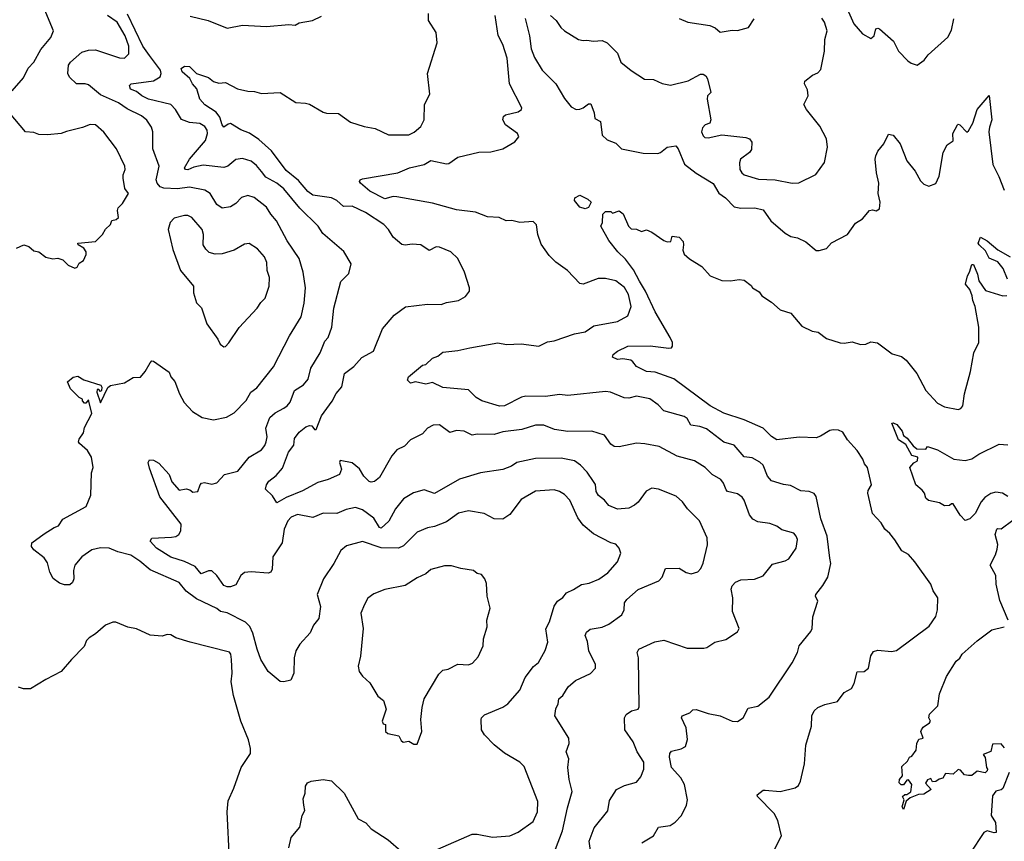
# Model space of a CAD drawing. Extents: x 1603745 to 1745082, y 385868 to 533966.
# Tile 280 of 646: x 1704633 to 1710384, y 400223 to 405020. Entities that reach past the tile are written whole.
import ezdxf

# ---------------------------------------------------------------- set-up
doc = ezdxf.new("R2010")
doc.units = 0

msp = doc.modelspace()

# ---------------------------------------------------------------- linework, layer by layer
at = {"layer": '0CON20XD'}
for points in [[(1704588.6, 404605), (1704655, 404680), (1704682.8, 404737.2), (1704715, 404772), (1704755.5, 404845), (1704813.7, 404916.3), (1704829.2, 404955), (1704775, 405084.3)], [(1706020.3, 401345), (1705995, 401437.5), (1705976.7, 401476.7), (1705952.5, 401502.5), (1705845, 401557.9), (1705805, 401565.5), (1705785, 401582.7), (1705665, 401638.5), (1705605, 401684.4), (1705564.4, 401735), (1705395, 401808.2), (1705335, 401858.9), (1705282.8, 401892.8), (1705205, 401912.7), (1705155, 401934.5), (1705105, 401936.5), (1705055, 401925.4), (1704995, 401884.4), (1704955.6, 401835), (1704947.3, 401805), (1704948.9, 401755), (1704941.4, 401735), (1704925, 401721.4), (1704895, 401720), (1704865, 401730), (1704827.7, 401757.7), (1704808, 401795), (1704795, 401848.8), (1704775, 401877.5), (1704716, 401925), (1704700.8, 401945), (1704704, 401965), (1704775, 402018), (1704833.3, 402055), (1704860, 402065), (1704885.6, 402104.4), (1705021.7, 402178.3), (1705048.8, 402245), (1705052.9, 402375), (1705062, 402405), (1705051.4, 402465), (1705028.9, 402505), (1704981.4, 402545), (1704976.9, 402555), (1704979.7, 402570.3), (1705005, 402608.8), (1705011.8, 402638.2), (1705055, 402720), (1705035, 402800), (1705018.3, 402781.7), (1705011.7, 402781.7), (1705000, 402795), (1705000, 402805), (1704980, 402815), (1704930, 402865), (1704912.5, 402905), (1704945, 402933.8), (1704972.1, 402937.9), (1705008, 402918), (1705106.1, 402886.1), (1705112.5, 402875), (1705110, 402855), (1705105, 402850), (1705095, 402860), (1705085, 402860), (1705082.5, 402845), (1705105, 402783.1), (1705148, 402872), (1705162.5, 402885), (1705245, 402900.3), (1705295, 402931.8), (1705337.8, 402932.2), (1705366, 402965), (1705395, 403017.5), (1705405, 403027.5), (1705415, 403026.7), (1705505, 402962.5), (1705516.2, 402935), (1705538.3, 402908.3), (1705565.7, 402835), (1705594.3, 402785), (1705642.6, 402732.6), (1705698.3, 402698.3), (1705765, 402682.9), (1705840.7, 402699.3), (1705884.6, 402725.4), (1705955, 402796.9), (1705983.1, 402845), (1706018.7, 402871.3), (1706116, 402994), (1706209.5, 403175), (1706276.5, 403285), (1706294.7, 403365.3), (1706302.5, 403455), (1706288.9, 403545), (1706264.6, 403625), (1706195, 403729.2), (1706133.1, 403845), (1706099.4, 403885), (1706075.3, 403925.3), (1706002.3, 403982.3), (1705965, 403992.5), (1705929.2, 403980.8), (1705895, 403947.5), (1705865, 403928.1), (1705815, 403920), (1705785, 403941.2), (1705745.2, 404005.2), (1705715, 404024.6), (1705625, 404042.4), (1705555, 404032.9), (1705475, 404036.2), (1705453.2, 404043.2), (1705435.2, 404065), (1705430.8, 404085), (1705447.8, 404165), (1705410.4, 404265), (1705411.2, 404365), (1705402.1, 404392.1), (1705375, 404433.3), (1705345, 404458.8), (1705260.1, 404500.1), (1705210.5, 404535), (1705105, 404581.7), (1705035, 404639.1), (1705015, 404645.5), (1704965, 404645.6), (1704922.9, 404685), (1704914.4, 404705), (1704917.8, 404755), (1704928.8, 404771.2), (1704995, 404829.6), (1705035, 404841.5), (1705075, 404844.6), (1705215, 404796.9), (1705244.6, 404795.4), (1705269.4, 404820.6), (1705270.5, 404865), (1705249.5, 404925), (1705202.3, 405005), (1705145, 405043.9)], [(1707762.8, 400177.2), (1707802.9, 400285), (1707831.9, 400418.1), (1707860.5, 400515), (1707841.8, 400585), (1707835.6, 400655), (1707840, 400705), (1707824.3, 400745), (1707842, 400795), (1707841.4, 400825), (1707758.8, 400955), (1707764.2, 400995.8), (1707778.8, 401025), (1707782, 401055), (1707804.5, 401075.5), (1707837.5, 401125), (1707878.8, 401161.2), (1707967.3, 401202.7), (1707996.7, 401235), (1707996.2, 401255), (1707958.1, 401335), (1707949.4, 401389.4), (1707935.7, 401425), (1707942.9, 401445), (1707965, 401461.9), (1708035, 401474.3), (1708075, 401491.4), (1708150.8, 401545), (1708163.1, 401575), (1708166.5, 401615), (1708178.6, 401635), (1708245, 401692.9), (1708365.6, 401744.4), (1708386, 401765), (1708405, 401816), (1708485, 401817.5), (1708525, 401792.5), (1708555, 401785.7), (1708595, 401796), (1708610.8, 401815), (1708625, 401847.5), (1708651.1, 401955), (1708647.8, 401995), (1708604.2, 402095), (1708534.6, 402164.6), (1708505, 402205.7), (1708467.4, 402237.4), (1708365, 402280), (1708325, 402284), (1708292.9, 402267.1), (1708246.4, 402203.6), (1708225, 402185.8), (1708191.4, 402168.6), (1708125, 402162.2), (1708075, 402184.2), (1708048.6, 402215), (1708013, 402243), (1708001.1, 402265), (1707995.5, 402305.5), (1707983.8, 402323.8), (1707948.1, 402378.1), (1707909.4, 402419.4), (1707874, 402445), (1707795, 402460.3), (1707645, 402457.3), (1707535.9, 402434.1), (1707505, 402412.7), (1707455, 402394.5), (1707324.1, 402374.1), (1707201.9, 402338.1), (1707055.6, 402254.4), (1706995, 402274.4), (1706933, 402257), (1706875, 402222.2), (1706828.7, 402165), (1706788.7, 402091.3), (1706745, 402052), (1706734.4, 402055), (1706700.4, 402110.4), (1706635, 402157.5), (1706595, 402172.2), (1706538.9, 402161.1), (1706485, 402136.5), (1706405, 402139.4), (1706345, 402114.3), (1706255, 402130.6), (1706217.5, 402115), (1706198.9, 402095), (1706178.2, 402045), (1706165.5, 401965), (1706110.8, 401885), (1706107.7, 401812.3), (1706100, 401795), (1706085, 401788), (1705985, 401796.4), (1705945, 401791.9), (1705925, 401775.8), (1705895, 401721.4), (1705865, 401708.5), (1705845, 401708.8), (1705825, 401717.5), (1705785, 401775.6), (1705755, 401802.5), (1705735, 401802.5), (1705692.5, 401785), (1705657.1, 401827.1), (1705595, 401856.7), (1705515, 401881.8), (1705432.5, 401935), (1705394, 401975), (1705405, 401993.8), (1705518.9, 401998.9), (1705545, 402002.5), (1705562.5, 402015), (1705574.2, 402035), (1705576.4, 402075), (1705450.9, 402235), (1705391.1, 402401.1), (1705384, 402435), (1705390.5, 402449.5), (1705415, 402448), (1705445, 402430), (1705505.7, 402365), (1705521.1, 402321.1), (1705565, 402274), (1705605, 402280.8), (1705625.7, 402275.7), (1705645, 402262), (1705673.8, 402266.2), (1705686.2, 402305), (1705695, 402313.8), (1705711.7, 402318.3), (1705755, 402308), (1705785, 402316.2), (1705830, 402365), (1705906.2, 402385), (1705973.8, 402465), (1706045, 402508), (1706065, 402533.3), (1706072.5, 402555), (1706078, 402585), (1706071.4, 402635), (1706092.9, 402697.1), (1706125, 402724.4), (1706175, 402751.5), (1706195.8, 402765), (1706212.8, 402787.2), (1706238, 402855), (1706291.1, 402888.9), (1706318.6, 402921.4), (1706333.5, 402985), (1706387.8, 403075), (1706415, 403142.5), (1706434.4, 403165), (1706455.5, 403224.5), (1706467.8, 403335), (1706507.7, 403492.3), (1706555, 403537.5), (1706568.6, 403595), (1706527, 403667), (1706402.5, 403772.5), (1706375.3, 403815.3), (1706269.9, 403919.9), (1706175, 404032.7), (1706135, 404064.7), (1706070.9, 404100.9), (1706045, 404132.7), (1706015, 404169.4), (1705985, 404193.5), (1705935, 404208.9), (1705895, 404203.3), (1705848, 404165), (1705825, 404157.5), (1705705, 404170.3), (1705650.8, 404159.2), (1705615, 404143.8), (1705601.2, 404145), (1705596, 404155), (1705624.3, 404205.7), (1705718.8, 404315), (1705730, 404355), (1705727.3, 404375), (1705715, 404395.6), (1705685, 404413.8), (1705625, 404419.1), (1705577.3, 404437.3), (1705542.7, 404495), (1705514.7, 404524.7), (1705384.4, 404555), (1705345.6, 404575), (1705315, 404600), (1705280.8, 404615), (1705274.2, 404635), (1705284.6, 404645.4), (1705415, 404662.2), (1705453.6, 404686.4), (1705460, 404705), (1705456, 404725), (1705391.3, 404811.3), (1705352.8, 404865), (1705262.3, 405052.3)], [(1709167.5, 401935), (1709175.4, 401985), (1709169.4, 402005), (1709155, 402022), (1709085, 402041.1), (1709055, 402063.1), (1709015, 402078.9), (1708945, 402088.9), (1708914.7, 402104.7), (1708895, 402128.8), (1708865.6, 402215), (1708852.6, 402232.6), (1708825, 402251.4), (1708768, 402265), (1708758.6, 402275), (1708744.4, 402315), (1708728.1, 402335), (1708677.5, 402365), (1708636, 402406), (1708574.4, 402444.4), (1708472.4, 402472.4), (1708367.4, 402527.4), (1708285, 402543.5), (1708235, 402546.9), (1708135, 402526.9), (1708105, 402528.5), (1708085, 402541.4), (1708048, 402595), (1707975, 402617.8), (1707835, 402616.4), (1707757.6, 402627.6), (1707695, 402652.2), (1707645, 402653.1), (1707565, 402626.4), (1707455, 402614.5), (1707405, 402597.7), (1707305, 402599.4), (1707275, 402594.3), (1707228.3, 402618.3), (1707185, 402622.5), (1707145, 402610.8), (1707085, 402654), (1707048.3, 402651.7), (1707015, 402636), (1706985, 402601.2), (1706915, 402566.2), (1706880.7, 402529.3), (1706835, 402508.6), (1706807.1, 402472.9), (1706735, 402346.2), (1706705, 402324), (1706685, 402319.2), (1706675, 402322.9), (1706643.3, 402355), (1706617, 402397), (1706575, 402432), (1706505, 402446.5), (1706500, 402435), (1706512.8, 402395), (1706500, 402365), (1706435, 402336.1), (1706375, 402318.1), (1706285, 402269.8), (1706188.9, 402231.1), (1706135, 402200), (1706109.3, 402239.3), (1706069.3, 402279.3), (1706073.5, 402305), (1706087.5, 402325), (1706130.8, 402359.2), (1706168.5, 402401.5), (1706203.8, 402495), (1706234.9, 402535), (1706238.5, 402575), (1706265, 402612.3), (1706305, 402643.6), (1706325, 402650.4), (1706338.5, 402648.5), (1706355, 402627.5), (1706365, 402627.5), (1706395, 402707.3), (1706458, 402792), (1706481.5, 402838.5), (1706514, 402876), (1706530, 402955), (1706584.4, 402995.6), (1706631.7, 403048.3), (1706700, 403085), (1706752.5, 403215), (1706820, 403295), (1706885.9, 403344.1), (1707015, 403359.4), (1707095, 403356.2), (1707125, 403368.8), (1707195, 403380), (1707236.8, 403403.2), (1707260, 403435), (1707260, 403455), (1707231.2, 403545), (1707191.4, 403625), (1707151.2, 403665), (1707085, 403692.5), (1707065, 403693.3), (1707025, 403672.5), (1706975, 403705.7), (1706925, 403710), (1706885, 403702.9), (1706865, 403707.5), (1706815, 403750), (1706786.9, 403795), (1706759.4, 403825), (1706652.5, 403895), (1706575, 403930.6), (1706525, 403928.9), (1706484.3, 403965), (1706455, 403979.6), (1706345, 403996), (1706315, 404016.9), (1706261.8, 404081.8), (1706189, 404139), (1706104.3, 404254.3), (1706030.4, 404320.4), (1705975, 404356.9), (1705925, 404377.5), (1705865, 404413.4), (1705849.5, 404410.5), (1705825, 404391.9), (1705815.3, 404405.3), (1705801.4, 404451.4), (1705779.5, 404479.5), (1705715, 404522.5), (1705684.2, 404555), (1705667, 404617), (1705641.2, 404645), (1705626.7, 404676.7), (1705581.2, 404715), (1705576.7, 404735), (1705595, 404748.8), (1705625, 404746.2), (1705665.8, 404705.8), (1705735, 404682), (1705765, 404659.2), (1705795, 404649.2), (1705835, 404652.9), (1705905, 404616.5), (1705965, 404602.5), (1706005, 404601.4), (1706045, 404588.9), (1706155, 404594.4), (1706245, 404537.1), (1706301.7, 404531.7), (1706325, 404527.5), (1706405, 404478.9), (1706425, 404473.3), (1706495, 404472), (1706565, 404420.6), (1706645, 404396.2), (1706710, 404385), (1706787.6, 404347.6), (1706905, 404348.1), (1706937.2, 404362.8), (1706975, 404396.2), (1706995.7, 404435), (1706998, 404525), (1707028.8, 404585), (1707014, 404705), (1707072, 404885), (1707065.8, 404945), (1707021.2, 405015), (1707020, 405055)], [(1705629.4, 405039.4), (1705733.8, 405015), (1705845, 404970), (1705935, 404988), (1706075, 404980.6), (1706205, 404992), (1706241.7, 404988.3), (1706265, 405001.2), (1706342.5, 405015), (1706395, 405040)], [(1707658.8, 403765), (1707651.7, 403821.7), (1707631.7, 403841.7), (1707555, 403836.7), (1707507.3, 403847.3), (1707475, 403845.8), (1707434.3, 403864.3), (1707365, 403869.1), (1707295, 403895.8), (1707185, 403910), (1707045, 403948.5), (1706835, 403985.5), (1706815, 403986.7), (1706765, 403974.2), (1706677.9, 404017.9), (1706623.3, 404065), (1706617.5, 404075), (1706622.5, 404085), (1706635, 404090), (1706842.5, 404125), (1706910, 404155), (1706996.1, 404173.9), (1707035, 404196.9), (1707125, 404178.1), (1707139.5, 404180.5), (1707192.5, 404217.5), (1707315, 404245.5), (1707385, 404248.9), (1707455, 404265.6), (1707525, 404307.5), (1707549.2, 404335), (1707540.8, 404355), (1707471.4, 404405), (1707454.3, 404435), (1707458.8, 404455), (1707470, 404465), (1707545, 404481.4), (1707564, 404495), (1707565.6, 404505), (1707493.5, 404645), (1707480.9, 404795), (1707454.6, 404875), (1707426.8, 404926.8), (1707410.5, 405045)], [(1707734, 405045), (1707766.2, 405015), (1707793.2, 404973.2), (1707814.5, 404954.5), (1707897.5, 404905), (1707925, 404898), (1707945, 404900), (1707985, 404893.8), (1708035, 404898), (1708065, 404884.2), (1708124.3, 404825), (1708145, 404772), (1708205, 404722.5), (1708281.8, 404671.8), (1708335, 404670), (1708385, 404646.9), (1708435, 404638.1), (1708537.8, 404662.2), (1708608.8, 404701.2), (1708625, 404702), (1708641.7, 404691.7), (1708651.4, 404675), (1708670, 404595), (1708651.2, 404575), (1708648, 404555), (1708670.8, 404435), (1708663.9, 404416.1), (1708637.5, 404405), (1708620.9, 404389.1), (1708615.8, 404365), (1708625, 404341.2), (1708635, 404332.5), (1708655, 404330.8), (1708735, 404347.5), (1708875, 404332.5), (1708895, 404324.2), (1708909.4, 404305), (1708907.2, 404262.8), (1708896.2, 404245), (1708842.9, 404205), (1708837.8, 404185), (1708840, 404145), (1708850.8, 404125), (1708864.7, 404114.7), (1708949.2, 404089.2), (1709045, 404084.6), (1709145, 404064.6), (1709185, 404066.7), (1709283.8, 404116.2), (1709334.7, 404185.3), (1709350.7, 404275), (1709346, 404325), (1709307.3, 404397.3), (1709228, 404495), (1709212.5, 404525), (1709238.8, 404575), (1709235, 404610), (1709217.5, 404645), (1709218.3, 404661.7), (1709263.9, 404696.1), (1709295, 404710), (1709311.7, 404728.3), (1709333.8, 404835), (1709336.7, 404905), (1709348.8, 404955), (1709333.1, 405005), (1709318, 405028)], [(1709474.7, 405065), (1709506.2, 404995), (1709555, 404936.7), (1709605, 404909.2), (1709624, 404925), (1709633.6, 404966.4), (1709645, 404970.5), (1709656, 404966), (1709736.9, 404895), (1709766.9, 404836.9), (1709820.5, 404780.5), (1709840, 404765), (1709875, 404753.3), (1709916.6, 404783.4), (1709940, 404815), (1710055, 404918), (1710075, 404958), (1710088.9, 405025)], [(1707585, 405025.8), (1707611.4, 404925), (1707619.5, 404849.5), (1707639.8, 404799.8), (1707684.6, 404725), (1707765, 404644.3), (1707815, 404559.2), (1707855, 404510.8), (1707882.5, 404495), (1707905, 404496.9), (1707925, 404504.2), (1707955, 404529.2), (1707968.6, 404528.6), (1707988.5, 404475), (1707993.3, 404443.3), (1708026.2, 404425), (1708036, 404345), (1708065, 404317.5), (1708115, 404299.2), (1708147.5, 404265), (1708275, 404240), (1708360.9, 404239.1), (1708376.3, 404243.7), (1708414.6, 404275.4), (1708465, 404284.2), (1708479.5, 404265), (1708516.7, 404176.7), (1708584, 404124), (1708684.2, 404064.2), (1708716.1, 404006.1), (1708755, 403978.8), (1708806.3, 403926.3), (1708845, 403918.6), (1708927.7, 403922.3), (1708975, 403908.8), (1709020, 403845), (1709105, 403774), (1709137.5, 403755), (1709175.8, 403745.8), (1709225, 403723.8), (1709285, 403672.5), (1709303, 403673), (1709345.9, 403684.1), (1709375, 403716.2), (1709467.5, 403765), (1709515, 403832.5), (1709555, 403857.5), (1709597.5, 403905), (1709615, 403910), (1709636.1, 403903.9), (1709654.3, 403915.7), (1709660, 403955), (1709646.7, 404005), (1709650.5, 404065), (1709638.5, 404125), (1709630, 404205), (1709633.3, 404225), (1709645, 404252.5), (1709680, 404295), (1709708.3, 404351.7), (1709735.7, 404345.7), (1709776.7, 404295), (1709815.3, 404195.3), (1709864.3, 404135), (1709895, 404078.8), (1709915, 404058.8), (1709943, 404047), (1709985, 404063.3), (1710004.2, 404105.8), (1710028, 404245), (1710051.2, 404288.8), (1710085, 404313.3), (1710084.4, 404355), (1710111.2, 404405), (1710115, 404410), (1710125, 404406.2), (1710165, 404363.8), (1710175, 404371.2), (1710200.9, 404415), (1710225.4, 404494.6), (1710295, 404576.7), (1710311.3, 404435), (1710297.1, 404392.9), (1710294.7, 404364.7), (1710318.1, 404175), (1710353.3, 404105), (1710384.3, 404024.3)], [(1708485, 405025.7), (1708535, 405005.8), (1708665, 404985.8), (1708695, 404972), (1708725, 404946.2), (1708795, 404958), (1708825, 404956.2), (1708890, 404975), (1708922.5, 405025)], [(1704613.3, 403685), (1704655.9, 403705.9), (1704685.7, 403695.7), (1704715, 403670), (1704743.6, 403663.6), (1704785, 403633.8), (1704827, 403623), (1704855, 403627.5), (1704885, 403617.5), (1704915, 403587.5), (1704955, 403570), (1704967.5, 403575), (1704980.7, 403599.3), (1705005.8, 403614.2), (1705020.7, 403649.3), (1705020, 403665), (1705006.7, 403686.7), (1704973.3, 403705), (1704972.5, 403715), (1705076.1, 403723.9), (1705116.7, 403765), (1705133.9, 403796.1), (1705162.5, 403825), (1705171.7, 403848.3), (1705197, 403853), (1705210, 403865), (1705203.3, 403905), (1705208.3, 403921.7), (1705233, 403947), (1705267.5, 404005), (1705247.5, 404035), (1705237.5, 404095), (1705237.5, 404115), (1705248.8, 404145), (1705246, 404165), (1705198, 404265), (1705123.9, 404363.9), (1705075, 404406.7), (1705045, 404408.8), (1705000.5, 404389.5), (1704906.4, 404366.4), (1704875, 404354.4), (1704795, 404348.1), (1704745, 404349.2), (1704715, 404360.8), (1704667.5, 404365), (1704573.3, 404475)], [(1707935, 403916.2), (1707904.4, 403924.4), (1707874, 403965), (1707875, 403980), (1707905, 403996), (1707952.3, 403972.3), (1707970, 403955), (1707955, 403923.8), (1707935, 403916.2)], [(1709041.2, 400175), (1709082, 400255), (1709061.4, 400345), (1709039.4, 400385), (1708942.5, 400485), (1708940, 400495), (1708975, 400522.5), (1708988.3, 400521.7), (1709075, 400514.2), (1709162.5, 400535), (1709181.7, 400548.3), (1709194.2, 400575), (1709216.7, 400675), (1709225.5, 400784.5), (1709258.1, 400895), (1709260.8, 400955), (1709273.8, 400985), (1709295, 401004), (1709335, 401022.5), (1709409.7, 401040.3), (1709448.8, 401091.2), (1709491.2, 401115), (1709508, 401145), (1709525, 401212.5), (1709565, 401214), (1709591.2, 401235), (1709604.2, 401305.8), (1709619.3, 401330.7), (1709645, 401338.8), (1709725, 401330.8), (1709755, 401337.5), (1709945, 401478.6), (1709984.3, 401535), (1709994.5, 401575.5), (1709995.6, 401645), (1709969.2, 401685), (1709955.8, 401725), (1709861.1, 401855), (1709825, 401897.5), (1709785, 401918.8), (1709745, 401983.3), (1709715, 402021.2), (1709686.7, 402045), (1709665, 402083.3), (1709615, 402137.5), (1709586.9, 402255), (1709588.9, 402271.1), (1709608.1, 402305), (1709585.5, 402405.5), (1709567.3, 402427.3), (1709558, 402455), (1709524.3, 402505), (1709467.7, 402567.7), (1709441.3, 402611.3), (1709415, 402623.9), (1709385, 402624.7), (1709365, 402620.7), (1709311.5, 402588.5), (1709285, 402579.4), (1709186.5, 402583.5), (1709055, 402566.7), (1709025, 402586.5), (1708975, 402635.5), (1708865, 402684.7), (1708745, 402722.6), (1708665.6, 402765), (1708453.5, 402923.5), (1708345, 402962.5), (1708295, 402966.9), (1708235.8, 402995), (1708215, 403023.3), (1708201.7, 403031.7), (1708155, 403040), (1708125, 403036.7), (1708095, 403050), (1708100, 403065), (1708123.8, 403085), (1708185, 403113.1), (1708315, 403115.4), (1708425, 403101.2), (1708440, 403105), (1708446.6, 403113.4), (1708445.3, 403135), (1708432.8, 403165), (1708345, 403313.5), (1708289.1, 403435), (1708253.9, 403493.9), (1708218.7, 403558.7), (1708172.4, 403622.4), (1708125.8, 403665), (1708075, 403730), (1708027.5, 403815), (1708037.5, 403835), (1708040, 403885), (1708055, 403900), (1708085, 403900), (1708095, 403890), (1708135, 403903.3), (1708157.3, 403887.3), (1708188.8, 403815), (1708205, 403798.8), (1708236.4, 403796.4), (1708265, 403782.5), (1708295, 403792.5), (1708325, 403780), (1708395, 403730), (1708415, 403722), (1708436.7, 403725), (1708443.3, 403756.7), (1708485, 403750), (1708507.8, 403725), (1708511.1, 403705), (1708505.7, 403675), (1708515, 403651.2), (1708544.5, 403624.5), (1708618.3, 403578.3), (1708666.2, 403525), (1708735, 403497.5), (1708783.9, 403496.1), (1708835, 403503.8), (1708865, 403498.8), (1708905, 403467.5), (1708912.5, 403455), (1708951.7, 403431.7), (1708968.3, 403408.3), (1709025, 403371.2), (1709075, 403326.2), (1709137.3, 403307.3), (1709201.4, 403231.4), (1709262.3, 403202.3), (1709297.5, 403195), (1709345, 403158.8), (1709425, 403134), (1709448.8, 403131.2), (1709495, 403140), (1709545, 403123.8), (1709575, 403126), (1709605, 403140), (1709644.2, 403134.2), (1709729.3, 403069.3), (1709783.9, 403053.9), (1709811.7, 403031.7), (1709872.5, 402955), (1709926, 402855), (1709995, 402781.9), (1710035, 402760), (1710115, 402744.2), (1710130.5, 402749.5), (1710141.2, 402765), (1710151.1, 402835), (1710186.5, 402965), (1710205.8, 403075), (1710235.6, 403135), (1710235.4, 403225.4), (1710214.5, 403345), (1710199.5, 403380.5), (1710197.5, 403407.5), (1710183.8, 403445), (1710157.5, 403475), (1710168.8, 403525), (1710181.2, 403545), (1710195, 403590), (1710205, 403590), (1710228.5, 403535), (1710236.2, 403496.2), (1710275, 403439.1), (1710375, 403408.1), (1710399.5, 403410.5)], [(1705825, 403110), (1705835, 403112.5), (1705855, 403132.5), (1705915, 403223.3), (1706020, 403335), (1706040.9, 403369.1), (1706066.2, 403395), (1706090.8, 403465), (1706091.4, 403515), (1706077.8, 403555), (1706077, 403603), (1706062.2, 403635), (1706022.7, 403682.7), (1705972.5, 403712.5), (1705945, 403709.1), (1705885, 403674.6), (1705815, 403653.6), (1705775, 403651.2), (1705740.4, 403660.4), (1705719.5, 403679.5), (1705704.6, 403705), (1705706.9, 403765), (1705699.1, 403795), (1705638.8, 403865), (1705615, 403876), (1705595, 403876.2), (1705535, 403861.2), (1705511.2, 403835), (1705500, 403795), (1705527.3, 403677.3), (1705572.5, 403555), (1705648.8, 403465), (1705648.6, 403425), (1705665, 403367.5), (1705695, 403337.5), (1705726.7, 403245), (1705790, 403155), (1705803.3, 403125), (1705825, 403110)], [(1708266.3, 400213.7), (1708335, 400255.8), (1708365, 400306.7), (1708432.5, 400315), (1708462, 400335), (1708498.1, 400375), (1708528.6, 400435), (1708534.3, 400465.7), (1708516.9, 400555), (1708495, 400594.4), (1708441.1, 400655), (1708428.1, 400715), (1708430.8, 400735), (1708440.6, 400749.4), (1708497, 400763), (1708522.7, 400777.3), (1708532.8, 400817.2), (1708525.3, 400885.3), (1708498, 400945), (1708502.5, 400955), (1708547, 400973), (1708565, 400990), (1708585, 400991.9), (1708655, 400968.9), (1708725, 400955.6), (1708795, 400924.2), (1708825, 400922), (1708858.8, 400945), (1708888.7, 401001.3), (1708945, 401012.9), (1709010.8, 401065), (1709146, 401265), (1709176.2, 401325), (1709186.2, 401365), (1709255, 401447.5), (1709261.4, 401465), (1709266.3, 401533.7), (1709295.7, 401624.3), (1709282, 401655), (1709284, 401665), (1709325, 401716.2), (1709352.5, 401765), (1709370, 401845), (1709364.3, 401875.7), (1709348.6, 402005), (1709312.9, 402105), (1709285.6, 402235.6), (1709274.1, 402254.1), (1709243.8, 402266.2), (1709195, 402270), (1709135, 402300), (1709095, 402305.6), (1709025, 402326.9), (1709000.9, 402355), (1708975, 402418.6), (1708956, 402436), (1708911.4, 402461.4), (1708865, 402468.5), (1708805.8, 402535), (1708745, 402552.5), (1708645, 402630.9), (1708605.3, 402645.3), (1708552.5, 402652.5), (1708531.2, 402691.2), (1708515, 402702.9), (1708395, 402735.5), (1708361.5, 402771.5), (1708313.3, 402806.7), (1708235, 402822.9), (1708190.2, 402809.8), (1708162.8, 402812.8), (1708084.4, 402844.4), (1708055, 402848.9), (1707835, 402826.5), (1707785, 402830.9), (1707705, 402819.7), (1707588.8, 402821.2), (1707563.3, 402816.7), (1707465, 402766.5), (1707435, 402764.4), (1707332.9, 402795), (1707299.2, 402815), (1707255, 402858.1), (1707105, 402873.1), (1707045, 402900.8), (1707005, 402891.9), (1706945, 402906.2), (1706915, 402897.5), (1706897.5, 402915), (1706903.8, 402935), (1706985, 403003.3), (1707005, 403007.5), (1707045, 403043.8), (1707075, 403056), (1707105, 403078.1), (1707192.1, 403087.9), (1707262.5, 403105), (1707425, 403132.5), (1707475.9, 403124.1), (1707561.7, 403128.3), (1707665, 403112.9), (1707715, 403139.4), (1707755, 403144.4), (1707873.3, 403185), (1707935, 403196.7), (1707986.6, 403233.4), (1708125, 403258.6), (1708185, 403290), (1708204.2, 403345), (1708189.6, 403415), (1708165, 403455.6), (1708115, 403495.8), (1708055, 403508.6), (1708011.7, 403508.3), (1707925, 403476.7), (1707905, 403480), (1707832.5, 403555), (1707765, 403603.8), (1707725, 403642.5), (1707679.3, 403709.3), (1707658.8, 403765)], [(1710402.4, 403505), (1710378.1, 403568.1), (1710346, 403606), (1710296.7, 403626.7), (1710275, 403670), (1710236.7, 403705), (1710231.2, 403715), (1710245, 403750), (1710285, 403729.2), (1710346.3, 403676.3), (1710419.2, 403635)], [(1710405, 402236.5), (1710374, 402255), (1710335, 402261.2), (1710305, 402252.9), (1710270.2, 402229.8), (1710249.6, 402205), (1710215, 402136.7), (1710183.6, 402106.4), (1710155, 402096.7), (1710126.4, 402126.4), (1710085, 402192.5), (1710075, 402192.5), (1710065, 402183.8), (1710035, 402182), (1710005, 402198.8), (1709942.3, 402212.3), (1709925.8, 402225.8), (1709918, 402255), (1709905, 402274), (1709867.5, 402305), (1709832.5, 402405), (1709856.7, 402433.3), (1709877.5, 402445), (1709880, 402465), (1709845, 402475.8), (1709808.9, 402538.9), (1709767, 402567), (1709727.5, 402665), (1709735, 402666.9), (1709755.8, 402655.8), (1709787.5, 402617.5), (1709795, 402592.5), (1709817.3, 402577.3), (1709852.3, 402532.3), (1709874.1, 402514.1), (1709925, 402512.5), (1709935, 402527.5), (1709995, 402509.2), (1710090, 402455), (1710155, 402446), (1710194.2, 402455.8), (1710235.8, 402484.2), (1710355, 402541.4), (1710405, 402538.6)], [(1707075, 400177.1), (1707275, 400265.6), (1707305, 400265.7), (1707395, 400247.1), (1707495, 400255.8), (1707545, 400275.8), (1707631.5, 400338.5), (1707658.1, 400395), (1707659.4, 400455), (1707579.8, 400659.8), (1707554, 400685), (1707465, 400737.1), (1707405, 400785.7), (1707347.5, 400845), (1707330.6, 400875), (1707327.5, 400935), (1707330, 400945), (1707347.9, 400962.1), (1707455, 401006.5), (1707484.2, 401025), (1707555, 401106), (1707585, 401180), (1707635, 401244.2), (1707662.4, 401267.6), (1707703, 401337), (1707716.9, 401385), (1707707, 401463), (1707726.7, 401505), (1707754.6, 401595.4), (1707774, 401625), (1707805, 401647.5), (1707826.3, 401673.7), (1707867.1, 401692.9), (1707915, 401721.9), (1707958.9, 401731.1), (1708015, 401754.2), (1708068.9, 401791.1), (1708124.5, 401855.5), (1708144.2, 401905), (1708134.2, 401935), (1708115, 401957.5), (1708085, 401966.7), (1707985, 402018.9), (1707925, 402068.1), (1707892.3, 402112.3), (1707846.5, 402215), (1707815, 402248.5), (1707785, 402265.4), (1707755, 402275.5), (1707645, 402268.2), (1707561.7, 402218.3), (1707495, 402132), (1707455, 402104.3), (1707405, 402106.4), (1707345, 402137.1), (1707255, 402152.2), (1707195, 402138.1), (1707125, 402087.5), (1707055, 402061.1), (1707015, 402052.5), (1706955, 402027.1), (1706875, 401949.1), (1706845, 401933.9), (1706745, 401936.7), (1706635, 401974.4), (1706542.2, 401947.8), (1706508.3, 401921.7), (1706467.5, 401845), (1706408.1, 401755), (1706370.8, 401665), (1706389.2, 401595), (1706380, 401525), (1706348.8, 401485), (1706329.1, 401440.9), (1706269.2, 401375), (1706245.7, 401335), (1706235.7, 401295), (1706234.3, 401205.7), (1706216, 401164), (1706175.7, 401154.3), (1706155, 401155.6), (1706083.7, 401213.7), (1706041.8, 401285), (1706020.3, 401345)], [(1710406, 401515), (1710358.3, 401628.3), (1710336.7, 401725), (1710334.3, 401775), (1710301.2, 401835), (1710332, 401895), (1710342.1, 401927.9), (1710345.6, 401955.6), (1710331.2, 402015), (1710340, 402045), (1710345, 402050), (1710365, 402046.7), (1710435, 402097.6)], [(1707971.8, 400145), (1707960, 400225), (1707987.9, 400302.1), (1708068.3, 400401.7), (1708077.9, 400462.1), (1708118, 400525), (1708165, 400548.9), (1708235, 400569.4), (1708260.6, 400599.4), (1708277.8, 400645), (1708278.2, 400685), (1708239.5, 400745), (1708216.7, 400805), (1708167.1, 400875), (1708166, 400945), (1708175.8, 400964.2), (1708205.7, 400984.3), (1708245, 400994), (1708251.7, 401008.3), (1708246.5, 401295), (1708240, 401325), (1708249.2, 401345), (1708341.9, 401388.1), (1708395, 401397.1), (1708531.7, 401351.7), (1708629.5, 401350.5), (1708647.5, 401355), (1708694.3, 401385.7), (1708758.3, 401401.7), (1708825, 401446.2), (1708835.7, 401465), (1708797.1, 401565), (1708798.9, 401645), (1708788.6, 401695), (1708794.6, 401715.4), (1708815, 401735.6), (1708845, 401749.2), (1708925, 401752.9), (1708975, 401772.5), (1709029.5, 401840.5), (1709105, 401860.9), (1709125, 401873.3), (1709167.5, 401935)], [(1706955, 400790), (1706982.5, 400865), (1706976.7, 400935), (1706983.3, 401005), (1706996.2, 401055), (1707081.2, 401198.8), (1707105, 401223.3), (1707135, 401228.8), (1707192.7, 401257.3), (1707255, 401254.3), (1707277, 401263), (1707310.5, 401299.5), (1707340, 401365), (1707341.2, 401405), (1707363.8, 401475), (1707361.2, 401515), (1707381.2, 401585), (1707364, 401655), (1707359.3, 401729.3), (1707350, 401755), (1707330.7, 401780.7), (1707305, 401786.7), (1707283.9, 401803.9), (1707210, 401815), (1707155, 401831.2), (1707115, 401831.2), (1707035, 401810), (1707005, 401784.2), (1706955, 401762), (1706885, 401717.5), (1706765.8, 401694.2), (1706702.1, 401667.9), (1706666.7, 401643.3), (1706646.2, 401606.2), (1706625.7, 401555), (1706638.2, 401465), (1706624.4, 401305), (1706610, 401245), (1706616.2, 401215), (1706635, 401186.7), (1706678.3, 401148.3), (1706725, 401070), (1706757.5, 401045), (1706772.5, 400995), (1706750, 400925), (1706755, 400910), (1706770, 400905), (1706770, 400865), (1706783, 400853), (1706848.3, 400838.3), (1706861.7, 400811.7), (1706873, 400803), (1706905, 400807.5), (1706935, 400790), (1706955, 400790)], [(1705857.5, 400115), (1705844.2, 400395), (1705849.5, 400460.5), (1705883.8, 400533.8), (1705925.8, 400654.2), (1705980, 400735), (1705980, 400765), (1705968.8, 400815), (1705923.8, 400925), (1705881.2, 401075), (1705868.8, 401155), (1705874.2, 401205.8), (1705870, 401285), (1705865.6, 401315), (1705857.4, 401327.4), (1705627.5, 401385), (1705545, 401410.8), (1705515, 401429.2), (1705495, 401430), (1705465, 401420), (1705395, 401426.2), (1705315, 401463.8), (1705265, 401473.3), (1705195, 401502.5), (1705177, 401503), (1705133.9, 401486.1), (1705075.8, 401434.2), (1705038.3, 401411.7), (1705023.3, 401395), (1705008.8, 401361.2), (1704936.2, 401285), (1704875.6, 401214.4), (1704785, 401168.8), (1704695.9, 401114.1), (1704655, 401113.3), (1704625, 401122.5)], [(1710385, 400770), (1710365, 400792), (1710315, 400790), (1710305, 400747.5), (1710260, 400730), (1710271.7, 400711.7), (1710280, 400655), (1710286.2, 400645), (1710284, 400635), (1710272.3, 400622.3), (1710226.4, 400633.6), (1710195, 400606.7), (1710175, 400606.7), (1710151.7, 400611.7), (1710129.3, 400639.3), (1710115, 400643.3), (1710085, 400616.2), (1710041.7, 400618.3), (1710025, 400592.5), (1710003, 400587), (1709985, 400572.5), (1709965, 400570), (1709955, 400590), (1709935, 400582.5), (1709923.6, 400563.6), (1709957.5, 400525), (1709915, 400498.8), (1709883, 400497), (1709833.8, 400476.2), (1709811.7, 400458.3), (1709795, 400410), (1709787.5, 400425), (1709800, 400465), (1709790, 400485), (1709803, 400497), (1709815, 400497.5), (1709838.3, 400511.7), (1709843.3, 400555), (1709825, 400582.5), (1709815, 400580), (1709795, 400552.5), (1709782.5, 400552.5), (1709770, 400565), (1709772.5, 400585), (1709790, 400605), (1709785, 400660), (1709819.3, 400690.7), (1709830, 400715), (1709845, 400720), (1709870, 400755), (1709872.5, 400795), (1709885, 400820), (1709910, 400825), (1709897.5, 400865), (1709900, 400875), (1709910.5, 400889.5), (1709947.5, 400915), (1709952.5, 400925), (1709943.3, 400945), (1709946.7, 400965), (1709995.9, 401014.1), (1710006.7, 401085), (1710046.2, 401185), (1710104, 401275), (1710125, 401293.3), (1710137.5, 401315), (1710225, 401392.9), (1710311.7, 401458.3), (1710384.4, 401475.6)], [(1710413.1, 400625), (1710375, 400532.5), (1710365, 400523.4), (1710334.2, 400515.8), (1710315, 400489.1), (1710307.6, 400375), (1710333.3, 400333.3), (1710336.7, 400275), (1710325, 400272.9), (1710285, 400285.3), (1710265, 400274.6), (1710184.7, 400155)], [(1706204.2, 400185), (1706218, 400245), (1706269.5, 400305), (1706283.3, 400375), (1706297.4, 400402.6), (1706293.3, 400435), (1706289.3, 400470.7), (1706300, 400505), (1706301.4, 400545), (1706314.5, 400565.5), (1706335, 400574.3), (1706405, 400583.3), (1706455, 400575.5), (1706528.1, 400505), (1706610, 400355), (1706655, 400331.9), (1706686.7, 400296.7), (1706785, 400231.4), (1706860.8, 400165)]]:
    msp.add_lwpolyline(points, dxfattribs=at)

doc.saveas('drawing.dxf')
